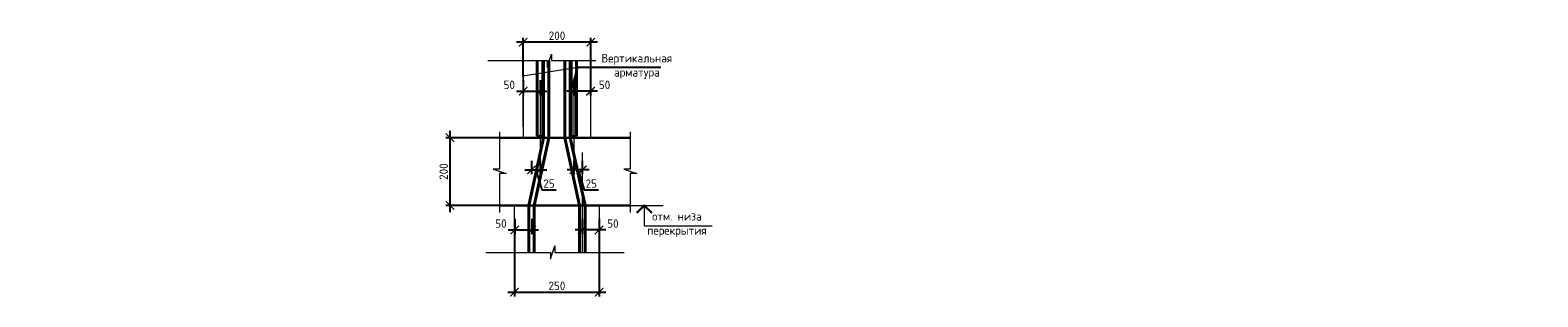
# Model space of a CAD drawing. Header units: millimetres. Extents: x 263826 to 1718326, y -423071 to 70137.
# Tile 369 of 486: x 680473 to 725019, y -151545 to -143667. Entities that reach past the tile are written whole.
import ezdxf

# ---------------------------------------------------------------- set-up
doc = ezdxf.new("R2010")
doc.units = ezdxf.units.MM
doc.linetypes.add('CENTER2', pattern=[28.575, 19.05, -3.175, 3.175, -3.175])
for name, color, linetype, lineweight in [('подоснова', 151, 'Continuous', 5), ('РАЗМЕРЫ', 1, 'Continuous', 9), ('Текст', 7, 'Continuous', 25)]:
    doc.layers.add(name, color=color, linetype=linetype, lineweight=lineweight)
doc.styles.add('GOST-2.304_Type-B', font='GOST_Common.ttf')
doc.styles.add('style_Tonin', font='simplex.shx', dxfattribs={"width": 0.9})
doc.styles.add('ГОСТ', font='GOST_Common.ttf')
doc.dimstyles.new('20', dxfattribs={"dimtxt": 2.5, "dimasz": 2.5, "dimexe": 1.25, "dimexo": 0.625, "dimtad": 1, "dimdec": 0, "dimlfac": 20, "dimtxsty": 'style_Tonin', "dimblk": 'ARCHTICK', "dimcen": 0, "dimclrt": 256, "dimadec": 0, "dimazin": 0, "dimtfac": 1, "dimtdec": 0, "dimtmove": 0, "dimatfit": 0, "dimfxl": 1, "dimarcsym": 0})
doc.dimstyles.new('СПДС', dxfattribs={"dimscale": 100, "dimtxt": 2.5, "dimasz": 2.5, "dimexe": 1.25, "dimexo": 0, "dimtad": 1, "dimdec": 0, "dimtxsty": 'GOST-2.304_Type-B', "dimblk": 'ARCHTICK', "dimcen": 2.5, "dimdle": 2, "dimadec": 0, "dimazin": 2, "dimtfac": 0.75, "dimtdec": 0, "dimtmove": 1, "dimatfit": 3, "dimfxl": 1, "dimtolj": 1, "dimarcsym": 1})

# ---------------------------------------------------------------- blocks, each defined once
blk = doc.blocks.new('_ArchTick')
at = {"color": 0, "linetype": 'ByBlock', "const_width": 0.15}
blk.add_lwpolyline([(-0.5, -0.5), (0.5, 0.5)], dxfattribs=at)
blk = doc.blocks.new('*D1661')
at = {"layer": 'DEFPOINTS', "color": 0, "lineweight": 0, "transparency": 16777216}
for p in [(692878, -146845), (697126, -146845, -3100), (697126, -148845, -3100)]:
    blk.add_point(p, dxfattribs=at)
at = {"layer": 'РАЗМЕРЫ', "color": 0, "lineweight": -2, "transparency": 16777216}
for p, q in [((697126, -146845), (692753, -146845)), ((692878, -149045), (692878, -146645)), ((697126, -148845), (692753, -148845))]:
    blk.add_line(p, q, dxfattribs=at)
at = {"layer": 'РАЗМЕРЫ', "color": 0, "lineweight": -2, "transparency": 16777216, "xscale": 250, "yscale": 250, "zscale": 250}
for p, rotation in [((692878, -146845), 90), ((692878, -148845), 270)]:
    blk.add_blockref('_ArchTick', p, dxfattribs=dict(at, rotation=rotation))
at = {"layer": 'РАЗМЕРЫ', "color": 0, "lineweight": 0, "transparency": 16777216, "insert": (692691, -147845), "char_height": 250, "attachment_point": 5, "rotation": 90, "style": 'GOST-2.304_Type-B'}
blk.add_mtext('\\A1;200', dxfattribs=at)
blk = doc.blocks.new('*D1662')
at = {"layer": 'DEFPOINTS', "color": 0, "lineweight": 0, "transparency": 16777216}
for p in [(695039, -145146, -3100), (695539, -145146, -3100), (695539, -145471)]:
    blk.add_point(p, dxfattribs=at)
at = {"layer": 'РАЗМЕРЫ', "color": 0, "lineweight": -2, "transparency": 16777216}
for p, q in [((695039, -145146), (695039, -145596)), ((695539, -145146), (695539, -145596)), ((694839, -145471), (695739, -145471))]:
    blk.add_line(p, q, dxfattribs=at)
at = {"layer": 'РАЗМЕРЫ', "color": 0, "lineweight": -2, "transparency": 16777216, "xscale": 250, "yscale": 250, "zscale": 250, "rotation": 180}
blk.add_blockref('_ArchTick', (695039, -145471), dxfattribs=at)
at = {"layer": 'РАЗМЕРЫ', "color": 0, "lineweight": -2, "transparency": 16777216, "xscale": 250, "yscale": 250, "zscale": 250}
blk.add_blockref('_ArchTick', (695539, -145471), dxfattribs=at)
at = {"layer": 'РАЗМЕРЫ', "color": 0, "lineweight": 0, "transparency": 16777216, "insert": (694629, -145284), "char_height": 250, "attachment_point": 5, "style": 'GOST-2.304_Type-B'}
blk.add_mtext('\\A1;50', dxfattribs=at)
blk = doc.blocks.new('*D1663')
at = {"layer": 'DEFPOINTS', "color": 0, "lineweight": 0, "transparency": 16777216}
for p in [(694786, -149539, -3100), (697286, -149379, -3100), (697286, -151406)]:
    blk.add_point(p, dxfattribs=at)
at = {"layer": 'РАЗМЕРЫ', "color": 0, "lineweight": -2, "transparency": 16777216}
for p, q in [((694786, -149539), (694786, -151531)), ((697286, -149379), (697286, -151531)), ((694586, -151406), (697486, -151406))]:
    blk.add_line(p, q, dxfattribs=at)
at = {"layer": 'РАЗМЕРЫ', "color": 0, "lineweight": -2, "transparency": 16777216, "xscale": 250, "yscale": 250, "zscale": 250, "rotation": 180}
blk.add_blockref('_ArchTick', (694786, -151406), dxfattribs=at)
at = {"layer": 'РАЗМЕРЫ', "color": 0, "lineweight": -2, "transparency": 16777216, "xscale": 250, "yscale": 250, "zscale": 250}
blk.add_blockref('_ArchTick', (697286, -151406), dxfattribs=at)
at = {"layer": 'РАЗМЕРЫ', "color": 0, "lineweight": 0, "transparency": 16777216, "insert": (696036, -151219), "char_height": 250, "attachment_point": 5, "style": 'GOST-2.304_Type-B'}
blk.add_mtext('\\A1;250', dxfattribs=at)
blk = doc.blocks.new('*D1664')
at = {"layer": 'DEFPOINTS', "color": 0, "lineweight": 0, "transparency": 16777216}
for p in [(695039, -144019), (695039, -145034, -3100), (697039, -145494, -3100)]:
    blk.add_point(p, dxfattribs=at)
at = {"layer": 'РАЗМЕРЫ', "color": 0, "lineweight": -2, "transparency": 16777216}
for p, q in [((697239, -144019), (694839, -144019)), ((695039, -145034), (695039, -143894)), ((697039, -145494), (697039, -143894))]:
    blk.add_line(p, q, dxfattribs=at)
at = {"layer": 'РАЗМЕРЫ', "color": 0, "lineweight": -2, "transparency": 16777216, "xscale": 250, "yscale": 250, "zscale": 250, "rotation": 180}
blk.add_blockref('_ArchTick', (695039, -144019), dxfattribs=at)
at = {"layer": 'РАЗМЕРЫ', "color": 0, "lineweight": -2, "transparency": 16777216, "xscale": 250, "yscale": 250, "zscale": 250}
blk.add_blockref('_ArchTick', (697039, -144019), dxfattribs=at)
at = {"layer": 'РАЗМЕРЫ', "color": 0, "lineweight": 0, "transparency": 16777216, "insert": (696039, -143831), "char_height": 250, "attachment_point": 5, "style": 'GOST-2.304_Type-B'}
blk.add_mtext('\\A1;200', dxfattribs=at)
blk = doc.blocks.new('*D1665')
at = {"layer": 'DEFPOINTS', "color": 0, "lineweight": 0, "transparency": 16777216}
for p in [(696533, -145146, -3100), (697033, -145146, -3100), (696533, -145471)]:
    blk.add_point(p, dxfattribs=at)
at = {"layer": 'РАЗМЕРЫ', "color": 0, "lineweight": -2, "transparency": 16777216}
for p, q in [((696533, -145146), (696533, -145596)), ((697033, -145146), (697033, -145596)), ((697233, -145471), (696333, -145471))]:
    blk.add_line(p, q, dxfattribs=at)
at = {"layer": 'РАЗМЕРЫ', "color": 0, "lineweight": -2, "transparency": 16777216, "xscale": 250, "yscale": 250, "zscale": 250, "rotation": 180}
blk.add_blockref('_ArchTick', (696533, -145471), dxfattribs=at)
at = {"layer": 'РАЗМЕРЫ', "color": 0, "lineweight": -2, "transparency": 16777216, "xscale": 250, "yscale": 250, "zscale": 250}
blk.add_blockref('_ArchTick', (697033, -145471), dxfattribs=at)
at = {"layer": 'РАЗМЕРЫ', "color": 0, "lineweight": 0, "transparency": 16777216, "insert": (697443, -145284), "char_height": 250, "attachment_point": 5, "style": 'GOST-2.304_Type-B'}
blk.add_mtext('\\A1;50', dxfattribs=at)
blk = doc.blocks.new('*D1666')
at = {"layer": 'DEFPOINTS', "color": 0, "lineweight": 0, "transparency": 16777216}
for p in [(696780, -149244, -3100), (696780, -149569), (697280, -149244, -3100)]:
    blk.add_point(p, dxfattribs=at)
at = {"layer": 'РАЗМЕРЫ', "color": 0, "lineweight": -2, "transparency": 16777216}
for p, q in [((697480, -149569), (696580, -149569)), ((696780, -149244), (696780, -149694)), ((697280, -149244), (697280, -149694))]:
    blk.add_line(p, q, dxfattribs=at)
at = {"layer": 'РАЗМЕРЫ', "color": 0, "lineweight": -2, "transparency": 16777216, "xscale": 250, "yscale": 250, "zscale": 250, "rotation": 180}
blk.add_blockref('_ArchTick', (696780, -149569), dxfattribs=at)
at = {"layer": 'РАЗМЕРЫ', "color": 0, "lineweight": -2, "transparency": 16777216, "xscale": 250, "yscale": 250, "zscale": 250}
blk.add_blockref('_ArchTick', (697280, -149569), dxfattribs=at)
at = {"layer": 'РАЗМЕРЫ', "color": 0, "lineweight": 0, "transparency": 16777216, "insert": (697690, -149381), "char_height": 250, "attachment_point": 5, "style": 'GOST-2.304_Type-B'}
blk.add_mtext('\\A1;50', dxfattribs=at)
blk = doc.blocks.new('*D1667')
at = {"layer": 'DEFPOINTS', "color": 0, "lineweight": 0, "transparency": 16777216}
for p in [(696535, -147528), (696535, -147793), (696786, -147528, -3100)]:
    blk.add_point(p, dxfattribs=at)
at = {"layer": 'РАЗМЕРЫ', "color": 0, "lineweight": -2, "transparency": 16777216}
for p, q in [((696986, -147793), (696335, -147793)), ((696535, -147528), (696535, -147918)), ((696661, -147793), (696839, -148387)), ((696786, -147528), (696786, -147918)), ((696839, -148387), (697264, -148387))]:
    blk.add_line(p, q, dxfattribs=at)
at = {"layer": 'РАЗМЕРЫ', "color": 0, "lineweight": -2, "transparency": 16777216, "xscale": 250, "yscale": 250, "zscale": 250, "rotation": 180}
blk.add_blockref('_ArchTick', (696535, -147793), dxfattribs=at)
at = {"layer": 'РАЗМЕРЫ', "color": 0, "lineweight": -2, "transparency": 16777216, "xscale": 250, "yscale": 250, "zscale": 250}
blk.add_blockref('_ArchTick', (696786, -147793), dxfattribs=at)
at = {"layer": 'РАЗМЕРЫ', "color": 0, "lineweight": 0, "transparency": 16777216, "insert": (697051, -148199), "char_height": 250, "attachment_point": 5, "style": 'GOST-2.304_Type-B'}
blk.add_mtext('\\A1;25', dxfattribs=at)
blk = doc.blocks.new('*D3705')
at = {"layer": 'DEFPOINTS', "color": 0, "lineweight": 0, "transparency": 16777216}
for p in [(695039, -145146, -3100), (695539, -145146, -3100), (695539, -145471)]:
    blk.add_point(p, dxfattribs=at)
at = {"layer": 'РАЗМЕРЫ', "color": 0, "lineweight": -2, "transparency": 16777216}
for p, q in [((695039, -145146), (695039, -145596)), ((695539, -145146), (695539, -145596)), ((694839, -145471), (695739, -145471))]:
    blk.add_line(p, q, dxfattribs=at)
at = {"layer": 'РАЗМЕРЫ', "color": 0, "lineweight": -2, "transparency": 16777216, "xscale": 250, "yscale": 250, "zscale": 250, "rotation": 180}
blk.add_blockref('_ArchTick', (695039, -145471), dxfattribs=at)
at = {"layer": 'РАЗМЕРЫ', "color": 0, "lineweight": -2, "transparency": 16777216, "xscale": 250, "yscale": 250, "zscale": 250}
blk.add_blockref('_ArchTick', (695539, -145471), dxfattribs=at)
at = {"layer": 'РАЗМЕРЫ', "color": 0, "lineweight": 0, "transparency": 16777216, "insert": (694629, -145284), "char_height": 250, "attachment_point": 5, "style": 'GOST-2.304_Type-B'}
blk.add_mtext('\\A1;50', dxfattribs=at)
blk = doc.blocks.new('*D3706')
at = {"layer": 'DEFPOINTS', "color": 0, "lineweight": 0, "transparency": 16777216}
for p in [(694792, -149244, -3100), (695292, -149244, -3100), (695292, -149569)]:
    blk.add_point(p, dxfattribs=at)
at = {"layer": 'РАЗМЕРЫ', "color": 0, "lineweight": -2, "transparency": 16777216}
for p, q in [((694592, -149569), (695492, -149569)), ((694792, -149244), (694792, -149694)), ((695292, -149244), (695292, -149694))]:
    blk.add_line(p, q, dxfattribs=at)
at = {"layer": 'РАЗМЕРЫ', "color": 0, "lineweight": -2, "transparency": 16777216, "xscale": 250, "yscale": 250, "zscale": 250, "rotation": 180}
blk.add_blockref('_ArchTick', (694792, -149569), dxfattribs=at)
at = {"layer": 'РАЗМЕРЫ', "color": 0, "lineweight": -2, "transparency": 16777216, "xscale": 250, "yscale": 250, "zscale": 250}
blk.add_blockref('_ArchTick', (695292, -149569), dxfattribs=at)
at = {"layer": 'РАЗМЕРЫ', "color": 0, "lineweight": 0, "transparency": 16777216, "insert": (694382, -149381), "char_height": 250, "attachment_point": 5, "style": 'GOST-2.304_Type-B'}
blk.add_mtext('\\A1;50', dxfattribs=at)
blk = doc.blocks.new('*D3707')
at = {"layer": 'DEFPOINTS', "color": 0, "lineweight": 0, "transparency": 16777216}
for p in [(695286, -147528, -3100), (695537, -147528), (695537, -147793)]:
    blk.add_point(p, dxfattribs=at)
at = {"layer": 'РАЗМЕРЫ', "color": 0, "lineweight": -2, "transparency": 16777216}
for p, q in [((695086, -147793), (695737, -147793)), ((695286, -147528), (695286, -147918)), ((695412, -147793), (695590, -148387)), ((695537, -147528), (695537, -147918)), ((695590, -148387), (696015, -148387))]:
    blk.add_line(p, q, dxfattribs=at)
at = {"layer": 'РАЗМЕРЫ', "color": 0, "lineweight": -2, "transparency": 16777216, "xscale": 250, "yscale": 250, "zscale": 250, "rotation": 180}
blk.add_blockref('_ArchTick', (695286, -147793), dxfattribs=at)
at = {"layer": 'РАЗМЕРЫ', "color": 0, "lineweight": -2, "transparency": 16777216, "xscale": 250, "yscale": 250, "zscale": 250}
blk.add_blockref('_ArchTick', (695537, -147793), dxfattribs=at)
at = {"layer": 'РАЗМЕРЫ', "color": 0, "lineweight": 0, "transparency": 16777216, "insert": (695802, -148199), "char_height": 250, "attachment_point": 5, "style": 'GOST-2.304_Type-B'}
blk.add_mtext('\\A1;25', dxfattribs=at)

msp = doc.modelspace()

# ---------------------------------------------------------------- linework, layer by layer
at = {"lineweight": 20}
for p, q in [((695033.49824, -145020.14508, -3100), (696654.08608, -144756.9484, -3100)), ((698148.02975, -148844.51104, -3100), (699173.73441, -148844.51104, -3100))]:
    msp.add_line(p, q, dxfattribs=at)
at = {"color": 0, "lineweight": 40}
for p, q in [((695457.01097, -144563.0661), (695457.01097, -146794.51104)), ((695617.01097, -144553.20876), (695617.01097, -146794.51104)), ((696455.09911, -144553.20876), (696455.09911, -146794.51104)), ((696615.09911, -144563.0661), (696615.09911, -146794.51104))]:
    msp.add_line(p, q, dxfattribs=at)
at = {"color": 0, "linetype": 'CENTER2', "lineweight": 18}
for p, q in [((695537.01097, -145230.76475), (695537.01097, -148182.66535)), ((696535.09911, -145230.76475), (696535.09911, -148182.66535)), ((696786.05504, -147280.76475, -3100), (696786.05504, -150232.66535, -3100))]:
    msp.add_line(p, q, dxfattribs=at)
at = {"color": 0, "lineweight": 30}
for p, q in [((694342.03841, -146844.51104, -3100), (695880.77007, -146844.51104, -3100)), ((695457.01097, -146794.51104), (695617.01097, -146794.51104)), ((695540.77007, -146844.51104, -3100), (698204.15297, -146844.51104, -3100)), ((696615.09911, -146794.51104), (696455.09911, -146794.51104)), ((694339.17429, -148844.51104, -3100), (695654.72752, -148844.51104, -3100)), ((695314.72752, -148844.51104, -3100), (698201.28886, -148844.51104, -3100))]:
    msp.add_line(p, q, dxfattribs=at)
at = {"lineweight": 15}
for p, q in [((695880.77007, -146844.51104, -3100), (696040.77007, -146844.51104, -3100)), ((695654.72752, -148844.51104, -3100), (695814.72752, -148844.51104, -3100)), ((695654.72752, -148844.51104, -3100), (695814.72752, -148844.51104, -3100)), ((696417.38257, -148844.51104, -3100), (696257.38257, -148844.51104, -3100))]:
    msp.add_line(p, q, dxfattribs=at)
at = {"linetype": 'ByBlock', "lineweight": 18, "elevation": -3100}
for points in [[(693994.32221, -144565.00704), (695744.98841, -144565.00704), (695744.98841, -144756.29219), (695872.51184, -144373.72189), (695872.51184, -144565.00704), (697184.16217, -144565.00704)], [(694342.03841, -146671.31875), (694342.03841, -147772.41976), (694150.75326, -147772.41976), (694533.32356, -147899.94319), (694342.03841, -147899.94319), (694342.03841, -149056.81876)], [(698201.28886, -146671.31875), (698201.28886, -147772.41976), (698010.00371, -147772.41976), (698392.574, -147899.94319), (698201.28886, -147899.94319), (698201.28886, -149056.81876)], [(693932.56919, -150232.66535), (695843.67163, -150232.66535), (695843.67163, -150423.9505), (695971.19506, -150041.3802), (695971.19506, -150232.66535), (698021.79945, -150232.66535)]]:
    msp.add_lwpolyline(points, dxfattribs=at)
at = {"color": 0, "lineweight": 40, "elevation": -3100}
for points in [[(695640.26235, -144565.00704), (695640.26235, -146844.51104), (695204.21979, -148844.51104), (695204.21979, -150232.66535)], [(695800.26235, -144565.00704), (695800.26235, -146844.51104), (695364.21979, -148844.51104), (695364.21979, -150232.66535)], [(696271.84774, -144565.00704), (696271.84774, -146844.51104), (696707.8903, -148844.51104), (696707.8903, -150232.66535)], [(696431.84774, -144565.00704), (696431.84774, -146844.51104), (696867.8903, -148844.51104), (696867.8903, -150232.66535)]]:
    msp.add_lwpolyline(points, dxfattribs=at)
at = {"lineweight": 30, "elevation": -3100}
msp.add_lwpolyline([(698839.24981, -149065.16496), (698616.23319, -148844.51104), (698393.21658, -149065.16496)], dxfattribs=at)
at = {"layer": 'подоснова', "elevation": -3100}
msp.add_lwpolyline([(698616.23319, -148844.51104), (698616.23319, -149444.51104), (700625.01328, -149444.51104)], dxfattribs=at)
at = {"layer": 'РАЗМЕРЫ', "color": 1}
for p, q in [((695038.84623, -146510.51443, -3100), (695038.84623, -144568.12035, -3100)), ((695038.84623, -144568.12035, -3100), (695038.84623, -146844.51104, -3100)), ((694786.05504, -150232.66535, -3100), (694786.05504, -148844.51104, -3100)), ((697286.05504, -148844.51104, -3100), (697286.05504, -150232.66535, -3100))]:
    msp.add_line(p, q, dxfattribs=at)
at = {"layer": 'РАЗМЕРЫ', "color": 1, "elevation": -3100}
msp.add_lwpolyline([(697038.85019, -146844.48139), (697038.822, -144468.51066)], dxfattribs=at)

# ---------------------------------------------------------------- texts
at = {"layer": 'РАЗМЕРЫ', "char_height": 250, "attachment_point": 5, "style": 'GOST-2.304_Type-B'}
for s, insert in [('Вертикальная\\Pарматура', (698397.81457, -144737.84751)), ('отм. низа \\Pперекрытия', (699582.76853, -149408.29525))]:
    msp.add_mtext_dynamic_manual_height_columns(s, width=3941.2127758, gutter_width=625, heights=[0], dxfattribs=dict(at, insert=insert))
at = {"layer": 'Текст', "color": 7, "char_height": 250, "attachment_point": 1, "style": 'ГОСТ'}
for insert in [(448793.05221, -143923.24457), (395821.62003, -146682.94493)]:
    msp.add_mtext_dynamic_manual_height_columns('\\pi594.35517;{\\fTimes New Roman|b0|i0|c204|p18;\\C256;Строительство жилого комплекса со  встроенными помещениями \\P\\pi1441.86779;общественного-делового, коммерческого назначения и \\P\\pi41.3631;поликлиническим учреждением по адресу: г. Чита, ул. 1-я Коллективная}', width=11543.0722741, gutter_width=12.5, heights=[0], dxfattribs=dict(at, insert=insert))

# ---------------------------------------------------------------- dimensions: what is measured, and where the dimension line sits
at = {"layer": 'РАЗМЕРЫ', "color": 146, "lineweight": 0}
for base, p1, p2, picture, middle in [((695038.84623, -144018.80973), (697038.84658, -145493.53107, -3100), (695038.84623, -145033.95966, -3100), '*D1664', (696038.84641, -143831.30973)), ((696535.09911, -147793.23562), (696786.05504, -147527.80648, -3100), (696535.09911, -147527.80648), '*D1667', (696901.20208, -148199.48562)), ((697286.05504, -151406.27786), (694786.05504, -149538.5882, -3100), (697286.05504, -149379.23909, -3100), '*D1663', (696036.05504, -151218.77786))]:
    dim = msp.add_linear_dim(base=base, p1=p1, p2=p2, dimstyle='СПДС', override={"dimlfac": 0.1}, dxfattribs=at)
    dim.commit()
    dim.dimension.update_dxf_attribs({"geometry": picture, "text_midpoint": middle})
dim = msp.add_linear_dim(base=(695538.84623, -145471.37617), p1=(695038.84623, -145146.27055, -3100), p2=(695538.84623, -145146.27055, -3100), dimstyle='СПДС', override={"dimlfac": 0.1}, dxfattribs=at)
dim.commit()
dim.dimension.update_dxf_attribs({"geometry": '*D1662', "text_midpoint": (694628.99097, -145471.37617), "dimtype": 160})
at = {"layer": 'РАЗМЕРЫ', "color": 146, "lineweight": 0, "true_color": 0x006272}
for base, p1, p2, angle, picture, middle in [((695538.84623, -145471.37617), (695038.84623, -145146.27055, -3100), (695538.84623, -145146.27055, -3100), 0, '*D3705', (694628.99097, -145471.37617)), ((696533.26386, -145471.37617), (697033.26386, -145146.27055, -3100), (696533.26386, -145146.27055, -3100), 180, '*D1665', (697443.11912, -145471.37617)), ((695291.6293, -149568.95188), (694791.6293, -149243.84625, -3100), (695291.6293, -149243.84625, -3100), 0, '*D3706', (694381.77404, -149568.95188)), ((696780.48079, -149568.95188), (697280.48079, -149243.84625, -3100), (696780.48079, -149243.84625, -3100), 180, '*D1666', (697690.33604, -149568.95188))]:
    dim = msp.add_linear_dim(base=base, p1=p1, p2=p2, angle=angle, dimstyle='СПДС', override={"dimlfac": 0.1}, dxfattribs=at)
    dim.commit()
    dim.dimension.update_dxf_attribs({"geometry": picture, "text_midpoint": middle, "dimtype": 160})
at = {"layer": 'РАЗМЕРЫ', "color": 146, "lineweight": 0}
dim = msp.add_linear_dim(base=(692878.25381, -146844.51104), p1=(697126.49561, -148844.51104, -3100), p2=(697126.49561, -146844.51104, -3100), angle=90, dimstyle='СПДС', override={"dimlfac": 0.1}, dxfattribs=at)
dim.commit()
dim.dimension.update_dxf_attribs({"geometry": '*D1661', "text_midpoint": (692690.75381, -147844.51104)})
at = {"layer": 'РАЗМЕРЫ', "color": 146, "lineweight": 0, "true_color": 0x006272}
dim = msp.add_linear_dim(base=(695537.01097, -147793.23562), p1=(695286.05504, -147527.80648, -3100), p2=(695537.01097, -147527.80648), angle=180, dimstyle='СПДС', override={"dimlfac": 0.1}, dxfattribs=at)
dim.commit()
dim.dimension.update_dxf_attribs({"geometry": '*D3707', "text_midpoint": (695652.15801, -148199.48562)})

# ---------------------------------------------------------------- leaders
at = {"layer": 'подоснова', "has_arrowhead": 0}
msp.add_leader([(696455.09911, -145471.37617, -3100), (696654.08608, -144756.9484, -3100), (699105.51683, -144756.9484, -3100)], dimstyle='20', override={"dimasz": 1.5, "dimldrblk": 'Dot'}, dxfattribs=at)

doc.saveas('drawing.dxf')
